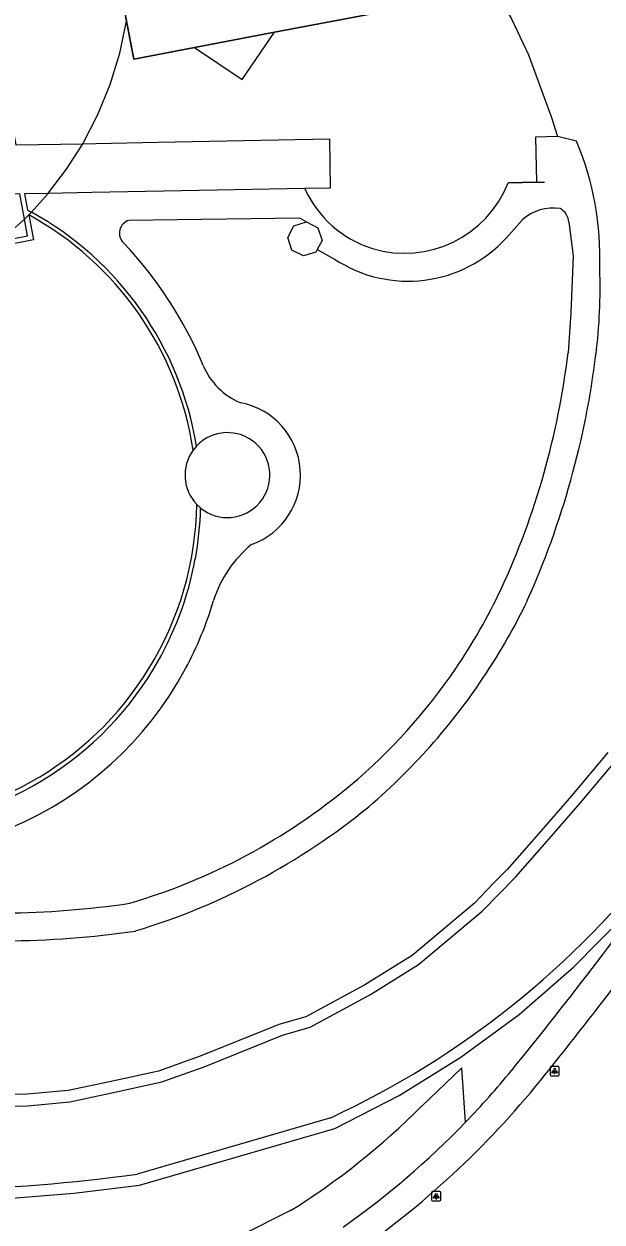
# Model space of a CAD drawing. Extents: x 158087 to 159494, y 382905 to 383981.
# Drawn here: x 159174.9 to 159237.4, y 383690.2 to 383819.7 of the extents above; entities that cross this region are included whole.
import ezdxf

# ---------------------------------------------------------------- set-up
doc = ezdxf.new("R2010")
doc.units = 0
for name, color, linetype in [('IMGEO_Groenvoorziening', 7, 'Continuous'), ('IMGEO_Lichtpunt', 7, 'Continuous'), ('IMGEO_Meer_plas_ven_vijver', 7, 'Continuous'), ('IMGEO_Muur', 7, 'Continuous'), ('IMGEO_Pand', 7, 'Continuous'), ('IMGEO_Pand_overbouw', 7, 'Continuous'), ('IMGEO_Voetpad_gesloten', 7, 'Continuous'), ('IMGEO_Waterloop', 7, 'Continuous')]:
    doc.layers.add(name, color=color, linetype=linetype)

msp = doc.modelspace()

# ---------------------------------------------------------------- linework, layer by layer
at = {"layer": 'IMGEO_Groenvoorziening'}
for points in [[(159221.42, 383822.78), (159225.58, 383823.61), (159227.58, 383820.24), (159229.4, 383816.33), (159231.89, 383809.57), (159232.54, 383807.5)], [(159237.99, 383740.92), (159234.05, 383736.25), (159230.49, 383732.13), (159227.09, 383728.3), (159225.64, 383726.8), (159223.58, 383724.66), (159216.82, 383719.01), (159211.72, 383715.83), (159205.35, 383712.38), (159202.43, 383711.53), (159201.83, 383711.29), (159193.93, 383708.11), (159189.43, 383706.51), (159184.13, 383705.35), (159179.66, 383704.39), (159175.2, 383703.99), (159170.93, 383703.91)], [(159110.39, 383711.29), (159114.41, 383708.23), (159118.68, 383705.53), (159123.16, 383703.19), (159127.83, 383701.25), (159133.8, 383698.46), (159140, 383696.18), (159146.36, 383694.42), (159152.84, 383693.2), (159159.41, 383692.52), (159166, 383692.39), (159173.14, 383692.73), (159180.26, 383693.32), (159187.36, 383694.16), (159208.47, 383700.31), (159215.44, 383703.88), (159222.1, 383707.99), (159228.41, 383712.63), (159234.32, 383717.76), (159239.81, 383723.35)], [(159222.61, 383700.98), (159222.19, 383706.86), (159217.83, 383702.69)], [(159203.68, 383691.42), (159192.88, 383686)]]:
    msp.add_lwpolyline(points, dxfattribs=at)
msp.add_arc((159161.99, 383758.26), 78.78, 301.9569, 315.1421, dxfattribs=at)
at = {"layer": 'IMGEO_Lichtpunt'}
for p, q in [((159231.74, 383706.9), (159231.74, 383706.09)), ((159231.74, 383706.9), (159231.74, 383706.09)), ((159232.64, 383706.99), (159231.84, 383706.99)), ((159232.64, 383706.99), (159231.84, 383706.99)), ((159232.74, 383706.09), (159232.74, 383706.9)), ((159232.74, 383706.09), (159232.74, 383706.9)), ((159231.84, 383706), (159232.64, 383706)), ((159231.84, 383706), (159232.64, 383706)), ((159218.94, 383693.38), (159218.94, 383692.57)), ((159218.94, 383693.38), (159218.94, 383692.57)), ((159219.84, 383693.47), (159219.03, 383693.47)), ((159219.84, 383693.47), (159219.03, 383693.47)), ((159219.93, 383692.57), (159219.93, 383693.38)), ((159219.93, 383692.57), (159219.93, 383693.38)), ((159219.03, 383692.47), (159219.84, 383692.47)), ((159219.03, 383692.47), (159219.84, 383692.47))]:
    msp.add_line(p, q, dxfattribs=at)
for points in [[(159232.12, 383706.56), (159232.15, 383706.53), (159231.97, 383706.27), (159231.93, 383706.3), (159232.12, 383706.56)], [(159232.22, 383706.51), (159232.26, 383706.51), (159232.26, 383706.19), (159232.22, 383706.19), (159232.22, 383706.51)], [(159232.33, 383706.53), (159232.37, 383706.56), (159232.55, 383706.3), (159232.51, 383706.27), (159232.33, 383706.53)], [(159219.31, 383693.04), (159219.35, 383693.01), (159219.16, 383692.75), (159219.12, 383692.78), (159219.31, 383693.04)], [(159219.41, 383692.99), (159219.46, 383692.99), (159219.46, 383692.67), (159219.41, 383692.67), (159219.41, 383692.99)], [(159219.52, 383693.01), (159219.56, 383693.04), (159219.75, 383692.78), (159219.71, 383692.75), (159219.52, 383693.01)]]:
    msp.add_lwpolyline(points, dxfattribs=at)
for centre in [(159232.24, 383706.7), (159219.44, 383693.17)]:
    msp.add_circle(centre, 0.0994, dxfattribs=at)
for centre, start, end in [((159231.84, 383706.9), 90, 180), ((159231.84, 383706.9), 90, 180), ((159232.64, 383706.9), 0, 90), ((159232.64, 383706.9), 0, 90), ((159231.84, 383706.09), 180, 270), ((159231.84, 383706.09), 180, 270), ((159232.64, 383706.09), 270, 0), ((159232.64, 383706.09), 270, 360), ((159219.03, 383693.38), 90, 180), ((159219.03, 383693.38), 90, 180), ((159219.84, 383693.38), 0, 90), ((159219.84, 383693.38), 0, 90), ((159219.03, 383692.57), 180, 270), ((159219.03, 383692.57), 180, 270), ((159219.84, 383692.57), 270, 0), ((159219.84, 383692.57), 270, 360)]:
    msp.add_arc(centre, 0.0946, start, end, dxfattribs=at)
at = {"layer": 'IMGEO_Meer_plas_ven_vijver'}
msp.add_arc((159196.88, 383770.92), 4.59, 143.9431, 223.7485, dxfattribs=at)
at = {"layer": 'IMGEO_Muur'}
for points in [[(159170.07, 383827.67), (159174.02, 383806.61), (159181.23, 383806.74), (159182.66, 383806.77), (159189.39, 383806.9), (159207.89, 383807.25), (159207.99, 383801.95), (159205.23, 383801.9)], [(159231.89, 383809.57), (159232.54, 383807.5)], [(159205.23, 383801.9), (159190.01, 383801.61), (159182.23, 383801.46), (159177.48, 383801.37), (159174.93, 383801.32), (159175.28, 383799.57), (159175.68, 383799.35)], [(159227.23, 383802.51), (159230.27, 383802.57)], [(159230.27, 383802.57), (159231.15, 383802.59)], [(159131.2, 383795.46), (159132.11, 383790.64), (159132.49, 383788.62), (159135.82, 383789.24), (159137.31, 383789.52), (159149.21, 383791.79), (159172.28, 383796.2), (159175.27, 383796.78), (159174.93, 383798.59), (159174.42, 383801.31), (159137.56, 383800.62)], [(159175.39, 383799.05), (159175.92, 383796.34), (159171.31, 383795.43), (159159.87, 383793.19), (159149.32, 383791.2)], [(159193.52, 383774.06), (159193.17, 383773.62)], [(159193.56, 383767.75), (159193.98, 383767.36)]]:
    msp.add_lwpolyline(points, dxfattribs=at)
for centre, radius, start, end in [((159158.54, 383768.34), 35.03, 8.6692, 61.2425), ((159158.52, 383768.3), 35.48, 9.3418, 61.0687), ((159158.51, 383768.35), 35.06, 328.4398, 359.019), ((159158.47, 383768.3), 35.52, 349.5833, 358.4825), ((159158.45, 383768.32), 35.54, 328.9759, 349.5593), ((159158.52, 383768.35), 35.05, 211.562, 328.438), ((159158.52, 383768.3), 35.48, 270.0634, 328.9516)]:
    msp.add_arc(centre, radius, start, end, dxfattribs=at)
at = {"layer": 'IMGEO_Pand'}
for points in [[(159221.42, 383822.78), (159221.47, 383822.52), (159201.95, 383818.78), (159193.33, 383817.13), (159186.74, 383815.86), (159185.95, 383819.98), (159183.98, 383830.33), (159183.88, 383830.83)], [(159206.58, 383795.29), (159206.43, 383795), (159205.09, 383794.61), (159203.85, 383795.24), (159203.41, 383796.61), (159204.05, 383797.85), (159205.41, 383798.29)], [(159205.41, 383798.29), (159206.66, 383797.65), (159207.1, 383796.29), (159206.58, 383795.29)]]:
    msp.add_lwpolyline(points, dxfattribs=at)
at = {"layer": 'IMGEO_Pand_overbouw'}
for points in [[(159223.23, 383837.42), (159221.14, 383848.33), (159216.53, 383848.38), (159215.95, 383851.36), (159215.91, 383851.6), (159214.89, 383856.82), (159186.75, 383851.39), (159186.7, 383851.67), (159180.14, 383850.41), (159186.74, 383815.86), (159201.95, 383818.78), (159221.47, 383822.52), (159221.42, 383822.78), (159221, 383825.03), (159219.83, 383831.25), (159224.07, 383833.01), (159223.28, 383837.16)], [(159201.95, 383818.78), (159193.33, 383817.13), (159198.45, 383813.66)]]:
    msp.add_lwpolyline(points, close=True, dxfattribs=at)
msp.add_lwpolyline([(159172.28, 383796.2), (159174.93, 383798.59), (159175.39, 383799.05), (159175.68, 383799.35), (159177.48, 383801.37), (159177.65, 383801.57), (159179.48, 383803.99), (159181.12, 383806.55), (159181.23, 383806.74), (159182.86, 383809.88), (159184.2, 383813.15), (159185.23, 383816.53), (159185.95, 383819.98)], dxfattribs=at)
at = {"layer": 'IMGEO_Voetpad_gesloten'}
for points in [[(159232.54, 383807.5), (159230.17, 383807.46), (159230.27, 383802.57), (159227.23, 383802.51)], [(159234.61, 383807.02), (159232.54, 383807.5)], [(159186.23, 383798.46), (159204.66, 383798.72), (159205.41, 383798.29)], [(159227.04, 383796.56), (159228.73, 383798.49)], [(159233.77, 383798.25), (159234.23, 383794.63), (159233.97, 383788.46), (159233.69, 383784.13)], [(159206.58, 383795.29), (159208.46, 383794.27)]]:
    msp.add_lwpolyline(points, dxfattribs=at)
for centre, radius, start, end in [((159203.96, 383794.34), 33.17, 358.0414, 22.4785), ((159216.12, 383806.81), 11.95, 204.256, 252.5645), ((159215.99, 383807), 12.1, 253.445, 338.237), ((159232.09, 383794.75), 5.04, 81.4946, 131.9115), ((159231.98, 383798.16), 1.79, 2.9217, 61.4162), ((159186.63, 383797.07), 1.44, 106.1655, 225.8845), ((159216.4, 383806.3), 14.42, 236.5585, 317.5153), ((159154.09, 383766.06), 43.51, 22.585, 43.5462), ((159178.65, 383791.14), 58.5, 352.9584, 2.0167), ((159149.19, 383794.3), 85.11, 335.1883, 353.1331), ((159144.55, 383795.29), 92.84, 335.8779, 352.9984), ((159201.08, 383785.57), 7.37, 202.2636, 247.9065), ((159196.81, 383770.92), 7.96, 289.596, 79.1464), ((159196.87, 383770.92), 4.59, 230.9179, 136.9067), ((159207.52, 383753.54), 12.73, 129.1432, 162.5564), ((159158.17, 383768.33), 38.78, 331.7985, 343.5713), ((159169.91, 383785.21), 62.49, 325.7107, 334.7881), ((159167.09, 383787.44), 69.1, 327.1956, 334.1852), ((159158.47, 383768.21), 38.46, 254.6123, 331.7476), ((159169.81, 383785.25), 62.6, 310.1653, 325.7266), ((159167.33, 383787.3), 68.82, 310.6348, 327.1812), ((159167.73, 383788.09), 66.1, 286.3384, 309.9553), ((159165.76, 383791.77), 73.25, 286.7952, 309.2922), ((158899.49, 383974.71), 423.73, 320.7381, 324.8002), ((158861.41, 384003.93), 474.81, 320.9553, 324.232), ((159171.5, 383826.57), 103, 263.1598, 278.278), ((159171.95, 383827.09), 106.52, 262.8406, 278.0841), ((159156.73, 383764.61), 91.59, 315.9992, 320.6609), ((159155.77, 383766.05), 96.35, 303.9567, 320.5561), ((159156.34, 383764.95), 92.11, 305.1497, 316.0115)]:
    msp.add_arc(centre, radius, start, end, dxfattribs=at)
at = {"layer": 'IMGEO_Waterloop'}
for points in [[(159165.95, 383702.78), (159170.92, 383702.68), (159175.27, 383702.76), (159179.84, 383703.18), (159184.39, 383704.16), (159189.77, 383705.33), (159194.37, 383706.97), (159202.83, 383710.37), (159205.82, 383711.24), (159212.34, 383714.77), (159217.54, 383718.02), (159224.42, 383723.77), (159227.99, 383727.47), (159231.41, 383731.32), (159234.98, 383735.46), (159239.55, 383740.87)], [(159208.04, 383701.46), (159187.1, 383695.37)]]:
    msp.add_lwpolyline(points, dxfattribs=at)
for centre, radius, start, end in [((159167.56, 383788.79), 96.25, 294.8639, 322.4436), ((159160.25, 383891.24), 197.7, 271.658, 277.8056)]:
    msp.add_arc(centre, radius, start, end, dxfattribs=at)

doc.saveas('drawing.dxf')
